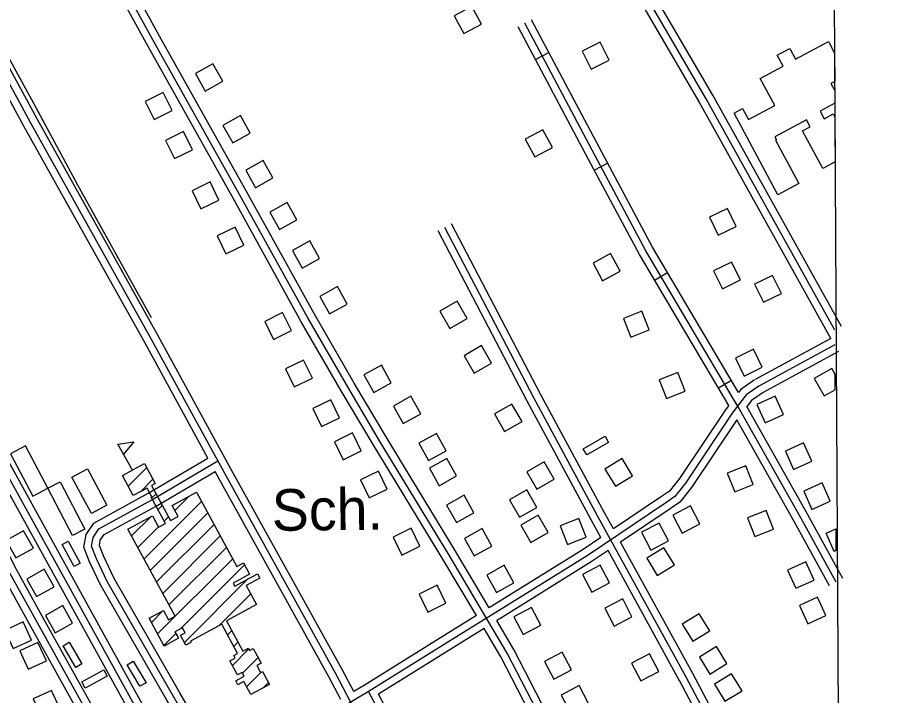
# Model space of a CAD drawing. Extents: x 3445503 to 3483459, y 540493 to 566012.
# Drawn here: x 3479576 to 3481303, y 561799 to 563153 of the extents above; entities that cross this region are included whole.
import ezdxf

# ---------------------------------------------------------------- set-up
doc = ezdxf.new("R2010")
doc.units = 0
for name, color, linetype in [('V-BLDG-IDEN', 7, 'Continuous'), ('V-BLDG-OTLN', 7, 'Continuous'), ('V-GRID-FRAM', 7, 'Continuous'), ('V-ROAD-CNTR', 7, 'Continuous'), ('V-TOPO-SHOR', 7, 'Continuous')]:
    doc.layers.add(name, color=color, linetype=linetype)

msp = doc.modelspace()

# ---------------------------------------------------------------- linework, layer by layer
at = {"layer": 'V-BLDG-OTLN'}
for p, q in [((3481130.4, 563069.5), (3481196, 563104.6)), ((3481196, 563104.6), (3481208.4, 563081.6)), ((3481093.7, 563077.5), (3481118.8, 563091)), ((3481118.8, 563091), (3481130.4, 563069.5)), ((3481208.4, 563081.6), (3481208.7, 563025.1)), ((3481105.4, 563055.6), (3481093.7, 563077.5)), ((3481059.7, 563031.1), (3481105.4, 563055.6)), ((3481088.8, 562977), (3481059.7, 563031.1)), ((3481208.7, 563025.1), (3481201.2, 563021.1)), ((3481201.2, 563021.1), (3481207.6, 563009.1)), ((3481207.6, 563009.1), (3481208.8, 563009.7)), ((3481208.8, 563009.7), (3481208.9, 562981.9)), ((3481208.9, 562981.9), (3481179.3, 562966.1)), ((3481007.7, 562962.1), (3481024.7, 562971.2)), ((3481095.2, 562799), (3481007.7, 562962.1)), ((3481024.7, 562971.2), (3481036.6, 562949)), ((3481036.6, 562949), (3481088.8, 562977)), ((3481179.3, 562966.1), (3481187.6, 562950.6)), ((3481152, 562948.3), (3481089.1, 562914.5)), ((3481159.4, 562934.5), (3481152, 562948.3)), ((3481187.6, 562950.6), (3481205.8, 562960.4)), ((3481205.8, 562960.4), (3481209.1, 562954.3)), ((3481209.1, 562954.3), (3481209.6, 562864.6)), ((3481144.6, 562926.6), (3481159.4, 562934.5)), ((3481184.9, 562851.4), (3481144.6, 562926.6)), ((3481089.1, 562914.5), (3481092.2, 562908.6)), ((3481092.2, 562908.6), (3481090.4, 562907.6)), ((3481090.4, 562907.6), (3481136.7, 562821.2)), ((3481209.6, 562864.6), (3481184.9, 562851.4)), ((3481136.7, 562821.2), (3481095.2, 562799)), ((3481209.4, 562409.7), (3481209.3, 562440.3)), ((3479806.1, 562248.7), (3479776.9, 562301.1)), ((3479797.8, 562216.9), (3479834.6, 562253.7)), ((3479822.7, 562206.5), (3479847, 562230.8)), ((3479844.6, 562193), (3479853.3, 562201.7)), ((3479829.5, 562071.8), (3479944.4, 562186.7)), ((3479891, 562168.6), (3479919.7, 562197.3)), ((3479857, 562170.1), (3479865.7, 562178.7)), ((3479804.6, 562117.6), (3479843.5, 562156.5)), ((3479841.9, 562048.8), (3479956.8, 562163.7)), ((3479869.5, 562147.1), (3479878.1, 562155.8)), ((3479817.1, 562094.7), (3479858, 562135.7)), ((3479854.3, 562025.9), (3479969.2, 562140.8)), ((3481211, 562132.1), (3481211.2, 562088.4)), ((3479866.7, 562003), (3479981.6, 562117.9)), ((3479879.2, 561980), (3479994.1, 562094.9)), ((3479856.5, 561922), (3480006.5, 562072)), ((3479902, 561932.2), (3480029.9, 562060.1)), ((3479910, 561904.8), (3480037, 562031.8)), ((3479978.8, 561938.3), (3480042.5, 562001.9)), ((3479844, 561944.9), (3479867.9, 561968.7)), ((3479996, 561920.1), (3480004.5, 561928.6)), ((3479868.9, 561899.1), (3479892.8, 561923)), ((3480005.8, 561859.2), (3480038.7, 561892.1)), ((3480008.4, 561897.1), (3480016.9, 561905.6)), ((3480025.9, 561844), (3480057.3, 561875.3)), ((3480033.9, 561816.6), (3480063.1, 561845.8)), ((3480066.6, 561813.9), (3480077.8, 561825.1))]:
    msp.add_line(p, q, dxfattribs=at)
for points in [[(3480503.2, 563139.7), (3480484.2, 563174.9), (3480449, 563155.9), (3480468, 563120.7)], [(3480704.4, 563085.8), (3480722, 563049.9), (3480758, 563067.5), (3480740.4, 563103.4)], [(3479932.2, 563040.9), (3479951.6, 563006), (3479986.6, 563025.4), (3479967.1, 563060.4)], [(3479885.4, 562966.9), (3479867.8, 563002.9), (3479831.9, 562985.3), (3479849.5, 562949.4)], [(3479987, 562937.5), (3480006.5, 562902.6), (3480041.4, 562922), (3480022, 562957)], [(3480645, 562893.5), (3480626, 562928.7), (3480590.8, 562909.7), (3480609.8, 562874.5)], [(3479925.9, 562888.9), (3479908.4, 562924.9), (3479872.4, 562907.3), (3479890, 562871.4)], [(3480032.5, 562847.9), (3480052, 562812.9), (3480086.9, 562832.4), (3480067.4, 562867.3)], [(3479978.8, 562788.4), (3479961.2, 562824.4), (3479925.3, 562806.8), (3479942.8, 562770.9)], [(3480080.3, 562764.2), (3480099.7, 562729.2), (3480134.7, 562748.7), (3480115.2, 562783.6)], [(3480958.5, 562753.9), (3480976.1, 562718), (3481012, 562735.6), (3480994.4, 562771.5)], [(3480028.7, 562698.4), (3480011.1, 562734.4), (3479975.2, 562716.8), (3479992.7, 562680.8)], [(3480125.7, 562687.3), (3480145.2, 562652.3), (3480180.1, 562671.8), (3480160.6, 562706.7)], [(3480780.2, 562646.1), (3480761.2, 562681.3), (3480726, 562662.3), (3480745, 562627.1)], [(3480966.9, 562647), (3480984.5, 562611.1), (3481020.4, 562628.7), (3481002.8, 562664.6)], [(3481066.4, 562584.2), (3481102.3, 562601.9), (3481084.6, 562637.8), (3481048.7, 562620.1)], [(3480180.5, 562595.9), (3480200, 562561), (3480234.9, 562580.4), (3480215.5, 562615.4)], [(3480475, 562551.8), (3480455, 562586.4), (3480420.4, 562566.5), (3480440.3, 562531.8)], [(3480123.8, 562527.6), (3480106.2, 562563.5), (3480070.3, 562545.9), (3480087.9, 562510)], [(3480801.2, 562514.4), (3480838.4, 562529), (3480823.8, 562566.3), (3480786.6, 562551.6)], [(3480523.1, 562462.9), (3480503.2, 562497.6), (3480468.5, 562477.6), (3480488.5, 562443)], [(3481028.1, 562436.8), (3481064, 562454.4), (3481046.4, 562490.3), (3481010.5, 562472.7)], [(3480165.5, 562433), (3480147.9, 562468.9), (3480112, 562451.3), (3480129.5, 562415.4)], [(3480268.5, 562439.1), (3480288, 562404.2), (3480322.9, 562423.6), (3480303.4, 562458.6)], [(3480872.9, 562392), (3480910.1, 562406.7), (3480895.5, 562443.9), (3480858.3, 562429.3)], [(3480327.5, 562377), (3480347, 562342), (3480381.9, 562361.5), (3480362.5, 562396.5)], [(3481053.3, 562380.1), (3481069.7, 562343.6), (3481106.2, 562360), (3481089.8, 562396.5)], [(3480219.8, 562353.8), (3480202.2, 562389.7), (3480166.3, 562372.2), (3480183.8, 562336.2)], [(3480584.2, 562346.5), (3480564.2, 562381.1), (3480529.5, 562361.2), (3480549.5, 562326.5)], [(3480263.2, 562287.4), (3480245.7, 562323.4), (3480209.7, 562305.8), (3480227.3, 562269.8)], [(3480378.3, 562302.9), (3480397.7, 562268), (3480432.7, 562287.5), (3480413.2, 562322.4)], [(3479776.9, 562301.1), (3479808.8, 562305.6), (3479788.2, 562280.9)], [(3480706.6, 562291.9), (3480750.1, 562316.6), (3480757, 562304.4), (3480713.5, 562279.7)], [(3479607.6, 562197.2), (3479637.5, 562213), (3479592.8, 562297.4), (3479563, 562281.6)], [(3481110.2, 562286.9), (3481126.6, 562250.4), (3481163, 562266.8), (3481146.6, 562303.3)], [(3480399.3, 562252.9), (3480418.8, 562218), (3480453.7, 562237.4), (3480434.2, 562272.4)], [(3480749.8, 562251.1), (3480770.8, 562217), (3480804.8, 562238), (3480783.9, 562272.1)], [(3479934.3, 562205.3), (3480014.6, 562057), (3480027.8, 562064.1), (3480040.2, 562041.2), (3480007.4, 562023.4), (3480010.6, 562017.5), (3480055.9, 562042), (3480060.5, 562033.5), (3480033.4, 562018.8), (3480054.1, 561980.5), (3479994, 561948), (3480026.7, 561887.5), (3480037.9, 561893.6), (3480040.3, 561889.1), (3480047.6, 561893.1), (3480063.4, 561863.9), (3480054.5, 561859.1), (3480062, 561845.2), (3480065.8, 561847.2), (3480079.9, 561821.1), (3480042.4, 561800.8), (3480028.4, 561826.8), (3480016.9, 561820.6), (3480012.6, 561828.5), (3480029.4, 561837.6), (3480025.3, 561845.2), (3480016.1, 561840.2), (3480001, 561868.1), (3480011.5, 561873.8), (3480008.8, 561878.7), (3480016.2, 561882.7), (3479984.5, 561941.3), (3479922.3, 561907.6), (3479923.5, 561905.3), (3479912.8, 561899.5), (3479902.1, 561919.3), (3479911.4, 561924.3), (3479906, 561934.3), (3479891, 561926.2), (3479898, 561913.4), (3479869.5, 561897.9), (3479839.5, 561953.4), (3479868.2, 561968.9), (3479878.4, 561950), (3479891.6, 561957.2), (3479797.2, 562131.4), (3479846, 562157.8), (3479858.4, 562134.9), (3479872.1, 562142.3), (3479843.6, 562194.9), (3479845.1, 562195.7), (3479835.6, 562213.4), (3479807.8, 562198.4), (3479786.1, 562238.4), (3479830, 562262.2), (3479851.7, 562222.2), (3479844.3, 562218.2), (3479882.2, 562148.2), (3479897.5, 562156.5), (3479885.5, 562178.8)], [(3480648.4, 562231.3), (3480628.4, 562265.9), (3480593.7, 562246), (3480613.7, 562211.3)], [(3481008.9, 562206), (3481046.1, 562220.6), (3481031.5, 562257.8), (3480994.2, 562243.2)], [(3479755.4, 562179.1), (3479724.4, 562162.5), (3479685.4, 562235.1), (3479716.5, 562251.7)], [(3480315, 562211.2), (3480297.4, 562247.1), (3480261.5, 562229.5), (3480279.1, 562193.6)], [(3479637.5, 562213), (3479662.1, 562225.8), (3479711.1, 562131.5), (3479686.6, 562118.7)], [(3481146.9, 562207.3), (3481163.3, 562170.8), (3481199.8, 562187.2), (3481183.4, 562223.7)], [(3480613.9, 562174.8), (3480593.9, 562209.5), (3480559.3, 562189.5), (3480579.2, 562154.9)], [(3480433.6, 562179.4), (3480453.1, 562144.5), (3480488, 562164), (3480468.5, 562198.9)], [(3480939.4, 562142.1), (3480920.9, 562177.5), (3480885.5, 562159), (3480904, 562123.5)], [(3481049.4, 562116.5), (3481086.6, 562131.1), (3481072, 562168.3), (3481034.8, 562153.7)], [(3480636.6, 562124.4), (3480616.7, 562159), (3480582, 562139.1), (3480602, 562104.4)], [(3480675.2, 562100.7), (3480712.5, 562115.2), (3480698, 562152.5), (3480660.7, 562138)], [(3480380.2, 562097), (3480362.6, 562132.9), (3480326.7, 562115.3), (3480344.2, 562079.4)], [(3480469.5, 562112.9), (3480488.9, 562077.9), (3480523.9, 562097.4), (3480504.4, 562132.3)], [(3480876.7, 562108), (3480858.2, 562143.5), (3480822.8, 562124.9), (3480841.3, 562089.5)], [(3479573.5, 562073.8), (3479608.5, 562093.3), (3479589, 562128.2), (3479554, 562108.7)], [(3479678, 562107.2), (3479702, 562063.4), (3479689.8, 562056.7), (3479665.7, 562100.5)], [(3480833.4, 562073.1), (3480854.3, 562039), (3480888.4, 562060), (3480867.4, 562094.1)], [(3481167.7, 562029.6), (3481151.1, 562066), (3481114.7, 562049.5), (3481131.2, 562013.1)], [(3479614.7, 561996.8), (3479649.6, 562016.3), (3479630.2, 562051.2), (3479595.2, 562031.7)], [(3480513.8, 562039.6), (3480533.3, 562004.7), (3480568.2, 562024.2), (3480548.7, 562059.1)], [(3480758.8, 562023.9), (3480740.3, 562059.3), (3480704.9, 562040.8), (3480723.4, 562005.4)], [(3480432.1, 561983.2), (3480414.5, 562019.2), (3480378.6, 562001.6), (3480396.1, 561965.7)], [(3481191.1, 561958.9), (3481174.6, 561995.3), (3481138.2, 561978.8), (3481154.7, 561942.4)], [(3479651.9, 561924.1), (3479686.8, 561943.6), (3479667.4, 561978.5), (3479632.4, 561959.1)], [(3480803.8, 561956.3), (3480785.3, 561991.8), (3480749.8, 561973.2), (3480768.3, 561937.8)], [(3480567.8, 561956.3), (3480586.4, 561920.9), (3480621.8, 561939.5), (3480603.2, 561974.9)], [(3480904.1, 561941.4), (3480925.1, 561907.3), (3480959.1, 561928.3), (3480938.1, 561962.4)], [(3479604.6, 561909.7), (3479587.9, 561946), (3479551.6, 561929.2), (3479568.3, 561892.9)], [(3479634.3, 561868.4), (3479617.5, 561904.7), (3479581.2, 561888), (3479598, 561851.6)], [(3479693.3, 561855.3), (3479668.1, 561898.5), (3479680.2, 561905.6), (3479705.4, 561862.4)], [(3480938.4, 561875.8), (3480959.4, 561841.8), (3480993.4, 561862.7), (3480972.4, 561896.8)], [(3480629.3, 561867.3), (3480647.9, 561831.9), (3480683.3, 561850.5), (3480664.7, 561885.9)], [(3480857.1, 561846.8), (3480838.6, 561882.2), (3480803.1, 561863.7), (3480821.6, 561828.2)], [(3479807.9, 561867.8), (3479833.4, 561824.7), (3479821.3, 561817.6), (3479795.9, 561860.6)], [(3479705.4, 561826.3), (3479749.3, 561850.2), (3479756, 561837.9), (3479712.1, 561814)], [(3480968.5, 561821.5), (3480989.5, 561787.5), (3481023.6, 561808.5), (3481002.6, 561842.5)], [(3479661.2, 561773), (3479644.4, 561809.3), (3479608.1, 561792.5), (3479624.9, 561756.2)], [(3480662.7, 561800.1), (3480681.3, 561764.7), (3480716.7, 561783.4), (3480698.1, 561818.8)]]:
    msp.add_lwpolyline(points, close=True, dxfattribs=at)
for points in [[(3481209.3, 562440.3), (3481202.6, 562451.9), (3481167.9, 562432), (3481187.8, 562397.3), (3481209.4, 562409.7)], [(3481191.4, 562123.3), (3481211, 562132.1)], [(3481211.2, 562088.4), (3481207.8, 562086.8), (3481191.4, 562123.3)]]:
    msp.add_lwpolyline(points, dxfattribs=at)
at = {"layer": 'V-GRID-FRAM'}
msp.add_lwpolyline([(3449565.1, 564068.2), (3481202, 564229.3), (3481302.5, 546046.4), (3449649.7, 545885.3), (3449565.1, 564068.2)], dxfattribs=at)
at = {"layer": 'V-ROAD-CNTR'}
for p, q in [((3480611.2, 563068.7), (3480637.7, 563082.8)), ((3480728.5, 562847.9), (3480754.9, 562862.1)), ((3480849, 562628.2), (3480874.8, 562643.5)), ((3480976.4, 562413.1), (3481002.3, 562428.4))]:
    msp.add_line(p, q, dxfattribs=at)
for points in [[(3480907.6, 560568.8), (3480763.4, 560835.2), (3480592.1, 561149.9), (3480400.9, 561496), (3480257.9, 561755.9), (3480211.7, 561843.6), (3479994, 562236.1), (3479844.5, 562509.8), (3479603.3, 562942), (3479422.8, 563274.9), (3479116.8, 563827.6), (3479015.1, 564016.7), (3478903.3, 564220.7)], [(3481043.9, 560983.5), (3480994.4, 561071), (3480805.3, 561415.4), (3480710.8, 561581.4), (3480554.7, 561883.9), (3480438.9, 562079.3), (3480299.7, 562307.9), (3480236.2, 562415.3), (3480156.5, 562552.9), (3480020.9, 562797.8), (3479850.6, 563102.4), (3479633.3, 563496.9), (3479445.4, 563841.1), (3479365.1, 563987.6)], [(3480518.5, 561974.4), (3480451.7, 562087), (3480312.6, 562315.6), (3480249.1, 562422.8), (3480169.6, 562560.3), (3480034, 562805.1), (3479863.7, 563109.7), (3479646.5, 563504.1), (3479458.6, 563848.3), (3479385.6, 563981.5)], [(3480493, 561958.6), (3480426, 562071.5), (3480286.9, 562300.2), (3480223.3, 562407.7), (3480143.5, 562545.5), (3480007.8, 562790.5), (3479837.5, 563095.2), (3479620.2, 563489.7), (3479432.3, 563833.9), (3479359.1, 563967.5)], [(3479850.1, 561524.7), (3479774.5, 561660.1), (3479609.8, 561956.3), (3479561.7, 562043.4), (3479502.7, 562155.8), (3479381.5, 562374.3), (3479241.5, 562627.7), (3479114.8, 562856.6), (3478922.3, 563198.8), (3478800.8, 563418.3), (3478702.4, 563580.2), (3478628.9, 563714.5), (3478556.3, 563843.5), (3478385.2, 563761.5)], [(3480248.1, 561806.8), (3480224.9, 561850.7), (3480007.2, 562243.3), (3479857.6, 562517.1), (3479616.5, 562949.3), (3479435.9, 563282.1), (3479130, 563834.8), (3479124.9, 563844.1)], [(3479853.3, 561549.8), (3479787.6, 561667.4), (3479622.9, 561963.6), (3479574.9, 562050.6), (3479515.9, 562162.9), (3479394.6, 562381.6), (3479254.6, 562635), (3479127.9, 562864), (3478935.4, 563206.1), (3478813.8, 563425.8), (3478739, 563548.8)], [(3479824.4, 561540), (3479761.4, 561652.8), (3479596.7, 561949), (3479548.5, 562036.3), (3479489.5, 562148.7), (3479368.3, 562367.1), (3479228.4, 562620.5), (3479101.7, 562849.3), (3478909.2, 563191.5), (3478787.8, 563410.7), (3478711.9, 563535.6)], [(3479956.8, 562273), (3479831.4, 562502.6), (3479590.2, 562934.8), (3479409.6, 563267.7), (3479302.8, 563460.6)], [(3480952, 562990.2), (3480789.4, 563269.4), (3480751.3, 563327.5)], [(3480965, 562997.8), (3480802.2, 563277.2), (3480763.9, 563335.8)], [(3480939.1, 562982.7), (3480776.7, 563261.5), (3480738.8, 563319.3)], [(3480997, 562378.3), (3480818.6, 562679.6), (3480716.9, 562869.5), (3480576.5, 563134.1)], [(3481014.8, 562377.7), (3480831.7, 562687), (3480730.2, 562876.5), (3480589.7, 563141.2)], [(3481016.6, 562404.2), (3480844.7, 562694.3), (3480743.4, 562883.6), (3480603, 563148.2)], [(3480132.1, 561219.1), (3479881.4, 561650.8), (3479451.8, 562428.7), (3479105.8, 563035.1)], [(3479933.8, 561590.5), (3479894.4, 561658.2), (3479464.8, 562436), (3479118.8, 563042.6)], [(3479908.2, 561574.8), (3479868.3, 561643.4), (3479438.7, 562421.3), (3479092.8, 563027.7)], [(3481221.9, 562536.1), (3480965.2, 562997.5)], [(3481201, 562511.9), (3480938.9, 562982.9)], [(3481208.8, 562528.8), (3480952, 562990.2)], [(3480766.6, 562131.6), (3480748.8, 562163.9), (3480621.1, 562400.8), (3480443.3, 562740.7)], [(3480741.6, 562114.8), (3480722.5, 562149.6), (3480594.6, 562386.7), (3480416.8, 562726.8)], [(3480912.1, 561835.9), (3480735.6, 562156.7), (3480607.8, 562393.7), (3480430, 562733.8)], [(3481201, 562511.9), (3481050.1, 562430)], [(3481208.9, 562499.2), (3481057.2, 562416.8)], [(3481216.1, 562486), (3481064.4, 562403.6)], [(3481048.8, 562429.2), (3481021.2, 562410.4), (3481016.6, 562404.2)], [(3481057.2, 562416.8), (3481031.7, 562399.4), (3481003.9, 562362.5), (3480910.8, 562223.3), (3480889.1, 562196.3), (3480871.5, 562183.9), (3480714.2, 562078.3), (3480537, 561968.3), (3480459, 561919.9), (3480279, 561807.9), (3480196.6, 561758.2), (3480112.2, 561707.7), (3480052.2, 561660.7), (3480007, 561623.9), (3479964.1, 561593), (3479930.1, 561569.9), (3479887, 561545.6), (3479829.6, 561525.9), (3479770.9, 561511.5), (3479713.4, 561487.4), (3479639.5, 561447.2), (3479499.5, 561361.9)], [(3481065.7, 562404.4), (3481042.2, 562388.4), (3481032.9, 562376.1)], [(3480997, 562378.3), (3480991.7, 562371.2), (3480898.7, 562232.2), (3480878.8, 562207.4), (3480863, 562196.3), (3480766.6, 562131.6)], [(3481141, 562154.1), (3481010.7, 562385.1)], [(3481154.1, 562161.4), (3481032.9, 562376.1)], [(3481013.4, 562349.7), (3480922.9, 562214.4), (3480899.5, 562185.3), (3480880, 562171.6), (3480781.1, 562105.2)], [(3481127.9, 562146.7), (3481013.4, 562349.7)], [(3479973.9, 561618.5), (3479875, 561789.6), (3479742.4, 562019.9), (3479720.8, 562066), (3479709.2, 562095.5), (3479713.8, 562120.4), (3479728.9, 562143.3), (3479837.7, 562202.8), (3479956.8, 562273)], [(3479993.5, 561614.7), (3479888, 561797.1), (3479755.7, 562026.9), (3479734.6, 562072), (3479724.7, 562097), (3479728, 562114.7), (3479739.3, 562131.9), (3479845.1, 562189.7), (3479976.9, 562267.4), (3479977.3, 562269.5)], [(3479998.4, 561636.2), (3479901, 561804.6), (3479769, 562033.8), (3479748.4, 562077.9), (3479740.2, 562098.5), (3479742.1, 562109), (3479749.8, 562120.5), (3479852.5, 562176.7), (3479971.2, 562246.6)], [(3480222.3, 561791.2), (3480198.5, 561836.4), (3479980.9, 562228.9), (3479971.2, 562246.6)], [(3481211.5, 562025.3), (3481141, 562154.1)], [(3481224.7, 562032.6), (3481154.2, 562161.3)], [(3481198.4, 562018.1), (3481127.8, 562146.8)], [(3480741.6, 562114.8), (3480706, 562090.9), (3480529.1, 561981), (3480518.5, 561974.4)], [(3480925.2, 561843.2), (3480781.1, 562105.2)], [(3480756.1, 562088.4), (3480722.3, 562065.7), (3480545, 561955.6), (3480533.8, 561948.6)], [(3480898.9, 561828.7), (3480756.1, 562088.4)], [(3480493, 561958.6), (3480451.1, 561932.7), (3480271.2, 561820.7), (3480248.1, 561806.8)], [(3480751.4, 561540.3), (3480723.9, 561588.5), (3480567.8, 561891.2), (3480533.8, 561948.6)], [(3480508.3, 561932.8), (3480466.9, 561907.2), (3480297.7, 561801.8)], [(3480726, 561524.2), (3480697.6, 561574.2), (3480541.6, 561876.6), (3480508.3, 561932.8)], [(3481000.8, 561700.2), (3480925.3, 561842.9)], [(3480975.5, 561683.9), (3480898.8, 561828.9)], [(3480995.2, 561678.7), (3480912.1, 561835.9)], [(3481005, 560473.9), (3480756.2, 560922.6), (3480539, 561316.1), (3480277.8, 561807.2)], [(3480515.5, 561392.2), (3480297.7, 561801.8)]]:
    msp.add_lwpolyline(points, dxfattribs=at)
at = {"layer": 'V-TOPO-SHOR'}
msp.add_lwpolyline([(3479844.2, 562553.3), (3479791.4, 562647.6), (3479697.3, 562817.9), (3479613.1, 562974), (3479522, 563139.6), (3479431.4, 563308.7), (3479339.7, 563473.1), (3479251.4, 563632.2), (3479160.3, 563801.3), (3479139.9, 563835.5)], dxfattribs=at)

# ---------------------------------------------------------------- texts
at = {"layer": 'V-BLDG-IDEN'}
msp.add_text('Sch.', height=83, rotation=0.6418, dxfattribs=at).set_placement((3480084.9, 562127.8))

doc.saveas('drawing.dxf')
